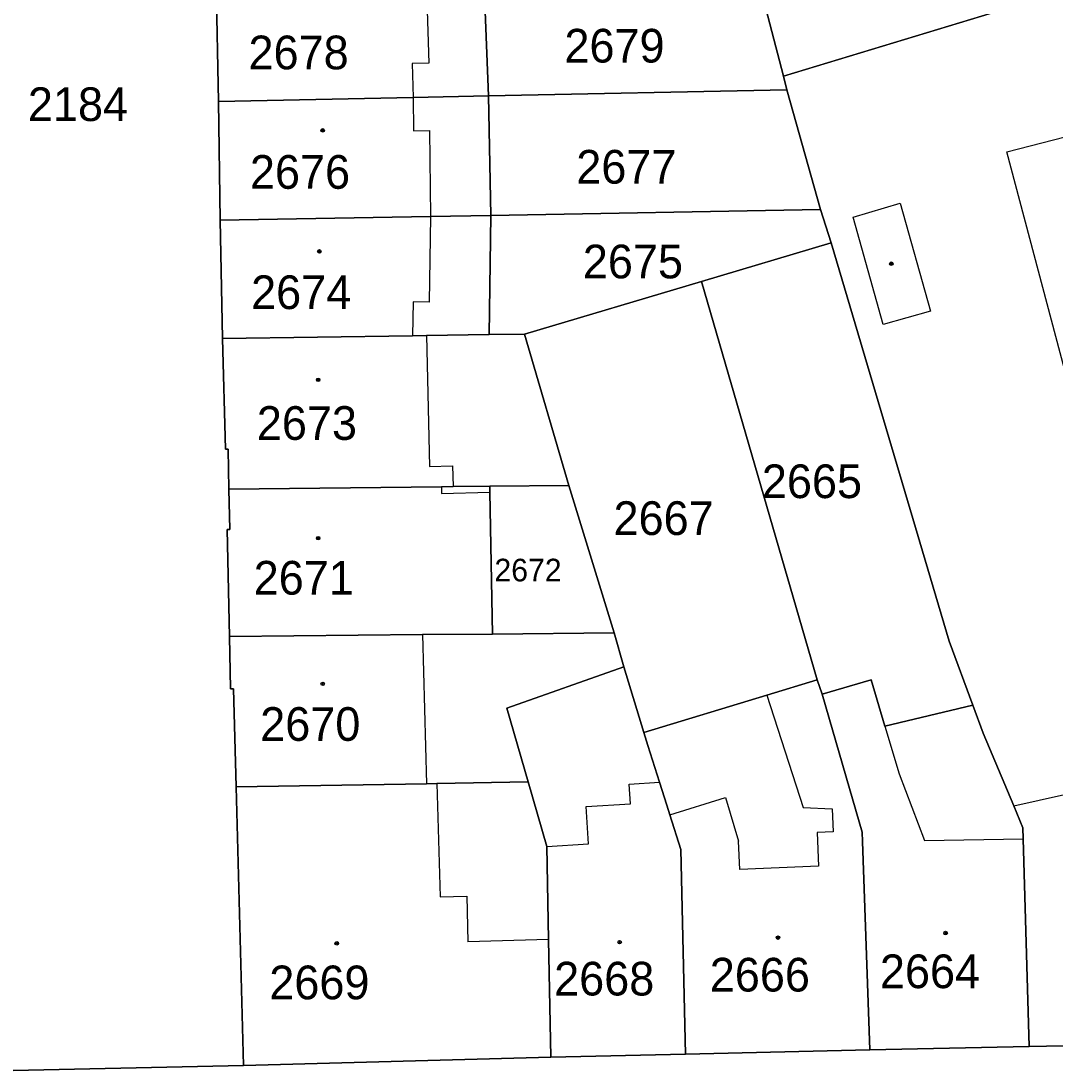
# Model space of a CAD drawing. Extents: x -596233 to -595156, y -1161235 to -1159375.
# Drawn here: x -595749.6 to -595697.4, y -1160884.5 to -1160831.5 of the extents above; entities that cross this region are included whole.
import ezdxf

# ---------------------------------------------------------------- set-up
doc = ezdxf.new("R2010")
doc.units = 0
for name, color, linetype in [('KN_CAR_KR', 7, 'Continuous'), ('KN_KULTURY', 7, 'Continuous'), ('KN_PARC_CIS_POZ', 7, 'Continuous'), ('KN_PARC_CIS_STAV', 7, 'Continuous'), ('KN_PARC_PLOCHA', 7, 'Continuous'), ('parcely_l', 7, 'Continuous')]:
    doc.layers.add(name, color=color, linetype=linetype)

msp = doc.modelspace()

# ---------------------------------------------------------------- linework, layer by layer
at = {"layer": 'KN_CAR_KR'}
for points in [[(-595729.11, -1160829.35), (-595728.99, -1160833.63)], [(-595728.99, -1160833.63), (-595729.83, -1160833.65)], [(-595729.83, -1160833.65), (-595729.78, -1160835.36)], [(-595729.78, -1160835.36), (-595729.76, -1160837.04)], [(-595699.8, -1160838.1), (-595690.89, -1160835.81)], [(-595729.76, -1160837.04), (-595728.95, -1160837.03)], [(-595728.95, -1160837.03), (-595728.89, -1160841.37)], [(-595695.94, -1160852.62), (-595699.8, -1160838.1)], [(-595707.56, -1160841.41), (-595705.18, -1160840.69)], [(-595705.18, -1160840.69), (-595703.65, -1160846.15)], [(-595728.89, -1160841.37), (-595728.97, -1160845.69)], [(-595706.05, -1160846.82), (-595707.56, -1160841.41)], [(-595729.78, -1160845.68), (-595729.81, -1160847.39)], [(-595728.97, -1160845.69), (-595729.78, -1160845.68)], [(-595703.65, -1160846.15), (-595706.05, -1160846.82)], [(-595729.1, -1160847.38), (-595728.94, -1160853.98)], [(-595728.94, -1160853.98), (-595727.78, -1160853.95)], [(-595727.78, -1160853.95), (-595727.76, -1160855)], [(-595728.34, -1160855.01), (-595728.34, -1160855.35)], [(-595728.34, -1160855.35), (-595725.9, -1160855.28)], [(-595729.3, -1160862.47), (-595729.1, -1160869.99)], [(-595711.92, -1160865.52), (-595710.08, -1160871.2)], [(-595705.95, -1160867.08), (-595705.23, -1160869.5)], [(-595699.45, -1160871.11), (-595684.92, -1160867.87)], [(-595705.23, -1160869.5), (-595703.95, -1160872.86)], [(-595728.57, -1160869.98), (-595728.41, -1160875.7)], [(-595718.86, -1160870.02), (-595717.33, -1160869.92)], [(-595718.8, -1160871), (-595718.86, -1160870.02)], [(-595716.81, -1160871.57), (-595714, -1160870.69)], [(-595714, -1160870.69), (-595713.34, -1160872.89)], [(-595721.04, -1160871.14), (-595718.8, -1160871)], [(-595720.92, -1160873.03), (-595721.04, -1160871.14)], [(-595710.08, -1160871.2), (-595708.62, -1160871.26)], [(-595708.62, -1160871.26), (-595708.57, -1160872.42)], [(-595713.28, -1160874.32), (-595713.34, -1160872.89)], [(-595708.57, -1160872.42), (-595709.38, -1160872.46)], [(-595709.38, -1160872.46), (-595709.31, -1160874.16)], [(-595703.95, -1160872.86), (-595698.97, -1160872.77)], [(-595723.03, -1160873.16), (-595720.92, -1160873.03)], [(-595709.31, -1160874.16), (-595713.28, -1160874.32)], [(-595728.41, -1160875.7), (-595727.07, -1160875.67)], [(-595727.07, -1160875.67), (-595727.01, -1160877.98)], [(-595722.94, -1160877.86), (-595727.01, -1160877.98)]]:
    msp.add_lwpolyline(points, dxfattribs=at)
at = {"layer": 'KN_KULTURY'}
for centre, radius in [((-595734.34, -1160837.02), 0.09), ((-595734.34, -1160837.02), 0.0398), ((-595734.51, -1160843.13), 0.09), ((-595734.51, -1160843.13), 0.0398), ((-595705.63, -1160843.75), 0.09), ((-595705.63, -1160843.75), 0.0398), ((-595734.57, -1160849.61), 0.09), ((-595734.57, -1160849.61), 0.0398), ((-595734.57, -1160857.6), 0.09), ((-595734.57, -1160857.6), 0.0398), ((-595734.34, -1160864.95), 0.09), ((-595734.34, -1160864.95), 0.0398), ((-595711.35, -1160877.76), 0.09), ((-595702.89, -1160877.53), 0.09), ((-595702.89, -1160877.53), 0.0398), ((-595733.63, -1160878.05), 0.09), ((-595733.63, -1160878.05), 0.0398), ((-595719.35, -1160877.99), 0.09), ((-595719.35, -1160877.99), 0.0398), ((-595711.35, -1160877.76), 0.0398)]:
    msp.add_circle(centre, radius, dxfattribs=at)
at = {"layer": 'KN_PARC_PLOCHA'}
for points in [[(-595687.74, -1160827.21), (-595711.08, -1160834.29), (-595712.46, -1160828.98), (-595714.18, -1160823.05), (-595716.1, -1160817.09), (-595717.25, -1160813.89), (-595706.3, -1160810.17), (-595695.22, -1160806.4)], [(-595685.44, -1160833.61), (-595683.03, -1160848.75), (-595683.01, -1160848.92), (-595682.62, -1160851.36), (-595680.04, -1160858.76), (-595678.47, -1160864.48), (-595678.02, -1160866.11), (-595675.93, -1160873.22), (-595674.76, -1160882.73), (-595682.81, -1160882.91), (-595696.02, -1160883.2), (-595698.67, -1160883.26), (-595698.97, -1160872.77), (-595698.99, -1160872.22), (-595699.45, -1160871.11), (-595701, -1160867.44), (-595701.52, -1160866.03), (-595702.71, -1160862.8), (-595708.66, -1160842.7), (-595709.2, -1160841.01), (-595710.9, -1160834.97), (-595711.08, -1160834.29), (-595687.74, -1160827.21)], [(-595725.97, -1160835.28), (-595729.78, -1160835.36), (-595739.61, -1160835.57), (-595739.72, -1160829.59), (-595729.11, -1160829.35), (-595726.2, -1160829.29)], [(-595711.08, -1160834.29), (-595710.9, -1160834.97), (-595725.97, -1160835.28), (-595726.2, -1160829.29), (-595712.46, -1160828.98)], [(-595725.85, -1160841.31), (-595728.89, -1160841.37), (-595739.51, -1160841.56), (-595739.61, -1160835.57), (-595729.78, -1160835.36), (-595725.97, -1160835.28)], [(-595709.2, -1160841.01), (-595725.85, -1160841.31), (-595725.97, -1160835.28), (-595710.9, -1160834.97)], [(-595708.66, -1160842.7), (-595715.22, -1160844.65), (-595724.15, -1160847.31), (-595725.93, -1160847.33), (-595725.85, -1160841.31), (-595709.2, -1160841.01)], [(-595725.93, -1160847.33), (-595729.1, -1160847.38), (-595729.81, -1160847.39), (-595739.4, -1160847.52), (-595739.51, -1160841.56), (-595728.89, -1160841.37), (-595725.85, -1160841.31)], [(-595701.52, -1160866.03), (-595705.95, -1160867.08), (-595706.65, -1160864.75), (-595709.13, -1160865.48), (-595709.38, -1160864.75), (-595715.22, -1160844.65), (-595708.66, -1160842.7), (-595702.71, -1160862.8)], [(-595709.38, -1160864.75), (-595711.92, -1160865.52), (-595718.13, -1160867.4), (-595719.14, -1160864.09), (-595719.62, -1160862.38), (-595721.91, -1160854.94), (-595724.15, -1160847.31), (-595715.22, -1160844.65)], [(-595721.91, -1160854.94), (-595725.91, -1160854.98), (-595727.76, -1160855), (-595728.34, -1160855.01), (-595739.08, -1160855.12), (-595739.12, -1160853.11), (-595739.25, -1160853.11), (-595739.4, -1160847.52), (-595729.81, -1160847.39), (-595729.1, -1160847.38), (-595725.93, -1160847.33), (-595724.15, -1160847.31)], [(-595725.77, -1160862.44), (-595729.3, -1160862.47), (-595739.05, -1160862.56), (-595739.16, -1160857.16), (-595739.03, -1160857.16), (-595739.08, -1160855.12), (-595728.34, -1160855.01), (-595727.76, -1160855), (-595725.91, -1160854.98), (-595725.9, -1160855.28)], [(-595719.62, -1160862.38), (-595725.77, -1160862.44), (-595725.9, -1160855.28), (-595725.91, -1160854.98), (-595721.91, -1160854.94)], [(-595719.14, -1160864.09), (-595725.05, -1160866.18), (-595723.97, -1160869.9), (-595728.57, -1160869.98), (-595729.1, -1160869.99), (-595738.71, -1160870.15), (-595738.84, -1160865.21), (-595738.99, -1160865.21), (-595739.05, -1160862.56), (-595729.3, -1160862.47), (-595725.77, -1160862.44), (-595719.62, -1160862.38)], [(-595718.13, -1160867.4), (-595717.93, -1160868.06), (-595717.33, -1160869.92), (-595716.97, -1160871.07), (-595716.81, -1160871.57), (-595716.25, -1160873.31), (-595716.03, -1160883.64), (-595722.83, -1160883.79), (-595722.94, -1160877.86), (-595723.03, -1160873.16), (-595723.97, -1160869.9), (-595725.05, -1160866.18), (-595719.14, -1160864.09)], [(-595709.13, -1160865.48), (-595707.74, -1160870.23), (-595707.1, -1160872.43), (-595707.08, -1160872.91), (-595706.72, -1160883.43), (-595716.03, -1160883.64), (-595716.25, -1160873.31), (-595716.81, -1160871.57), (-595716.97, -1160871.07), (-595717.33, -1160869.92), (-595717.93, -1160868.06), (-595718.13, -1160867.4), (-595711.92, -1160865.52), (-595709.38, -1160864.75)], [(-595701.52, -1160866.03), (-595701, -1160867.44), (-595699.45, -1160871.11), (-595698.99, -1160872.22), (-595698.97, -1160872.77), (-595698.67, -1160883.26), (-595706.72, -1160883.43), (-595707.08, -1160872.91), (-595707.1, -1160872.43), (-595707.74, -1160870.23), (-595709.13, -1160865.48), (-595706.65, -1160864.75), (-595705.95, -1160867.08)], [(-595722.83, -1160883.79), (-595738.34, -1160884.22), (-595738.71, -1160870.15), (-595729.1, -1160869.99), (-595728.57, -1160869.98), (-595723.97, -1160869.9), (-595723.03, -1160873.16), (-595722.94, -1160877.86)]]:
    msp.add_lwpolyline(points, close=True, dxfattribs=at)
for points in [[(-595739.72, -1160829.59), (-595739.61, -1160835.57), (-595739.51, -1160841.56), (-595739.4, -1160847.52), (-595739.25, -1160853.11), (-595739.12, -1160853.11), (-595739.08, -1160855.12), (-595739.03, -1160857.16), (-595739.16, -1160857.16), (-595739.05, -1160862.56), (-595738.99, -1160865.21), (-595738.84, -1160865.21), (-595738.71, -1160870.15), (-595738.34, -1160884.22), (-595751.54, -1160884.49)], [(-595751.54, -1160884.49), (-595738.34, -1160884.22), (-595722.83, -1160883.79), (-595716.03, -1160883.64), (-595706.72, -1160883.43), (-595698.67, -1160883.26), (-595696.02, -1160883.2), (-595682.81, -1160882.91), (-595674.76, -1160882.73), (-595664.26, -1160882.51), (-595656.82, -1160882.35), (-595651.01, -1160882.23), (-595645.12, -1160882.11), (-595639.08, -1160881.98), (-595632.96, -1160881.85), (-595625.58, -1160881.7), (-595612.11, -1160881.42)]]:
    msp.add_lwpolyline(points, dxfattribs=at)
at = {"layer": 'parcely_l'}
for points in [[(-595687.74, -1160827.21), (-595711.08, -1160834.29)], [(-595725.97, -1160835.28), (-595726.2, -1160829.29)], [(-595712.46, -1160828.98), (-595711.08, -1160834.29)], [(-595739.61, -1160835.57), (-595739.72, -1160829.59)], [(-595711.08, -1160834.29), (-595710.9, -1160834.97)], [(-595739.61, -1160835.57), (-595729.78, -1160835.36), (-595725.97, -1160835.28)], [(-595710.9, -1160834.97), (-595725.97, -1160835.28)], [(-595725.97, -1160835.28), (-595725.85, -1160841.31)], [(-595709.2, -1160841.01), (-595710.9, -1160834.97)], [(-595739.51, -1160841.56), (-595739.61, -1160835.57)], [(-595709.2, -1160841.01), (-595725.85, -1160841.31)], [(-595708.66, -1160842.7), (-595709.2, -1160841.01)], [(-595725.85, -1160841.31), (-595728.89, -1160841.37), (-595739.51, -1160841.56)], [(-595739.51, -1160841.56), (-595739.4, -1160847.52)], [(-595725.93, -1160847.33), (-595725.85, -1160841.31)], [(-595715.22, -1160844.65), (-595708.66, -1160842.7)], [(-595701.52, -1160866.03), (-595702.71, -1160862.8), (-595708.66, -1160842.7)], [(-595724.15, -1160847.31), (-595715.22, -1160844.65)], [(-595715.22, -1160844.65), (-595709.38, -1160864.75)], [(-595739.4, -1160847.52), (-595729.81, -1160847.39), (-595729.1, -1160847.38), (-595725.93, -1160847.33)], [(-595725.93, -1160847.33), (-595724.15, -1160847.31)], [(-595721.91, -1160854.94), (-595724.15, -1160847.31)], [(-595739.08, -1160855.12), (-595739.12, -1160853.11), (-595739.25, -1160853.11), (-595739.4, -1160847.52)], [(-595739.08, -1160855.12), (-595739.03, -1160857.16), (-595739.16, -1160857.16), (-595739.05, -1160862.56)], [(-595725.91, -1160854.98), (-595727.76, -1160855), (-595728.34, -1160855.01), (-595739.08, -1160855.12)], [(-595721.91, -1160854.94), (-595725.91, -1160854.98)], [(-595725.77, -1160862.44), (-595725.9, -1160855.28), (-595725.91, -1160854.98)], [(-595719.62, -1160862.38), (-595721.91, -1160854.94)], [(-595739.05, -1160862.56), (-595729.3, -1160862.47), (-595725.77, -1160862.44)], [(-595739.05, -1160862.56), (-595738.99, -1160865.21), (-595738.84, -1160865.21), (-595738.71, -1160870.15)], [(-595719.62, -1160862.38), (-595725.77, -1160862.44)], [(-595719.14, -1160864.09), (-595719.62, -1160862.38)], [(-595723.97, -1160869.9), (-595725.05, -1160866.18), (-595719.14, -1160864.09)], [(-595718.13, -1160867.4), (-595719.14, -1160864.09)], [(-595709.38, -1160864.75), (-595711.92, -1160865.52), (-595718.13, -1160867.4)], [(-595709.38, -1160864.75), (-595709.13, -1160865.48)], [(-595709.13, -1160865.48), (-595706.65, -1160864.75), (-595705.95, -1160867.08), (-595701.52, -1160866.03)], [(-595706.72, -1160883.43), (-595707.08, -1160872.91), (-595707.1, -1160872.43), (-595707.74, -1160870.23), (-595709.13, -1160865.48)], [(-595701.52, -1160866.03), (-595701, -1160867.44), (-595699.45, -1160871.11), (-595698.99, -1160872.22), (-595698.97, -1160872.77), (-595698.67, -1160883.26)], [(-595716.03, -1160883.64), (-595716.25, -1160873.31), (-595716.81, -1160871.57), (-595716.97, -1160871.07), (-595717.33, -1160869.92), (-595717.93, -1160868.06), (-595718.13, -1160867.4)], [(-595738.71, -1160870.15), (-595729.1, -1160869.99), (-595728.57, -1160869.98), (-595723.97, -1160869.9)], [(-595738.34, -1160884.22), (-595738.71, -1160870.15)], [(-595723.97, -1160869.9), (-595723.03, -1160873.16), (-595722.94, -1160877.86), (-595722.83, -1160883.79)], [(-595698.67, -1160883.26), (-595696.02, -1160883.2), (-595682.81, -1160882.91), (-595674.76, -1160882.73)], [(-595706.72, -1160883.43), (-595716.03, -1160883.64)], [(-595698.67, -1160883.26), (-595706.72, -1160883.43)], [(-595738.34, -1160884.22), (-595722.83, -1160883.79)], [(-595722.83, -1160883.79), (-595716.03, -1160883.64)], [(-595751.54, -1160884.49), (-595738.34, -1160884.22)]]:
    msp.add_lwpolyline(points, dxfattribs=at)

# ---------------------------------------------------------------- texts
at = {"layer": 'KN_PARC_CIS_POZ'}
for s, height, p in [('2679', 1.7, (-595722.1366, -1160833.6)), ('2184', 1.7, (-595749.2266, -1160836.55)), ('2677', 1.7, (-595721.5366, -1160839.71)), ('2675', 1.7, (-595721.2066, -1160844.49)), ('2665', 1.7, (-595712.1666, -1160855.58)), ('2667', 1.7, (-595719.6566, -1160857.44)), ('2672', 1.14, (-595725.67, -1160859.78))]:
    msp.add_text(s, height=height, dxfattribs=at).set_placement(p)
at = {"layer": 'KN_PARC_CIS_STAV'}
for s, p in [('2678', (-595738.0866, -1160833.94)), ('2676', (-595738.0166, -1160839.97)), ('2674', (-595737.9566, -1160846.04)), ('2673', (-595737.6666, -1160852.64)), ('2671', (-595737.8266, -1160860.45)), ('2670', (-595737.4966, -1160867.83)), ('2664', (-595706.2066, -1160880.31)), ('2669', (-595737.0366, -1160880.87)), ('2668', (-595722.6566, -1160880.68)), ('2666', (-595714.7966, -1160880.48))]:
    msp.add_text(s, height=1.7, dxfattribs=at).set_placement(p)

doc.saveas('drawing.dxf')
